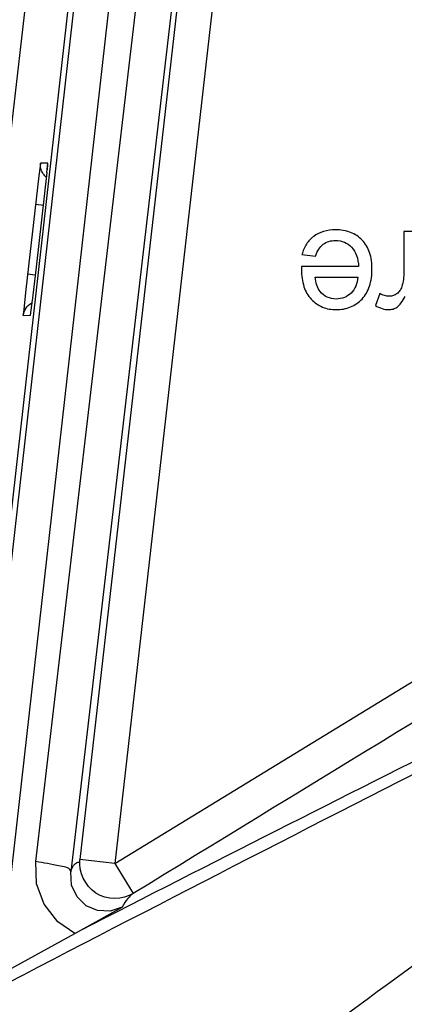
# Paper-space layout 'Sheet' of a CAD drawing. Header units: inches. Extents: x 0.2 to 10.8, y 0.2 to 8.3.
# Tile 451 of 545: x 9.3364 to 9.3801, y 4.6998 to 4.8119. Entities that reach past the tile are written whole.
import ezdxf

# ---------------------------------------------------------------- set-up
doc = ezdxf.new("R2010")
doc.units = ezdxf.units.IN
doc.header["$MEASUREMENT"] = 0
doc.layers.get('0').update_dxf_attribs({"lineweight": 5})

psp = doc.layouts.new('Sheet')

# ---------------------------------------------------------------- linework, layer by layer
at = {"color": 0, "linetype": 'ByBlock', "lineweight": -3}
for p, q in [((9.36098561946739, 4.982936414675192), (9.330192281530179, 4.709802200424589)), ((9.33058204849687, 4.707199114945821), (9.361592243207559, 4.982256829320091)), ((9.365566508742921, 4.98249524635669), (9.334556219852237, 4.70743669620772)), ((9.338203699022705, 4.716080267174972), (9.369074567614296, 4.979497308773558)), ((9.372971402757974, 4.978361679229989), (9.342177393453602, 4.714936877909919)), ((9.3730571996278, 4.978351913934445), (9.34323339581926, 4.716322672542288)), ((9.377065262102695, 4.977896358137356), (9.347207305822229, 4.71587193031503)), ((9.33888229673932, 4.829735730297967), (9.3257065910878, 4.715740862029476)), ((9.338750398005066, 4.795607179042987), (9.33869894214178, 4.795251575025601)), ((9.33956786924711, 4.795604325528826), (9.338750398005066, 4.795607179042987)), ((9.339559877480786, 4.795484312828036), (9.339497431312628, 4.794847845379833)), ((9.339498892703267, 4.794862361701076), (9.33956786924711, 4.795604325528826)), ((9.339465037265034, 4.794540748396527), (9.3382576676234, 4.783768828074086)), ((9.33869894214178, 4.795251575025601), (9.338563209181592, 4.794145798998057)), ((9.339465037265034, 4.794540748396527), (9.339498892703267, 4.794862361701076)), ((9.338563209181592, 4.794145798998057), (9.337087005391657, 4.78122737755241)), ((9.338189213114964, 4.790929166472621), (9.339117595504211, 4.790822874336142)), ((9.380088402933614, 4.787811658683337), (9.380088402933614, 4.783260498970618)), ((9.381561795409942, 4.787811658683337), (9.380088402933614, 4.787811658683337)), ((9.368489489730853, 4.785200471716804), (9.370012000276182, 4.785012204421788)), ((9.338257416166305, 4.783766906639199), (9.337815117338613, 4.779937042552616)), ((9.374931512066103, 4.783841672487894), (9.368448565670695, 4.783841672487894)), ((9.33815431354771, 4.782857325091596), (9.337281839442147, 4.782957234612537)), ((9.369995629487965, 4.782630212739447), (9.374849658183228, 4.782630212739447)), ((9.337087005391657, 4.78122737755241), (9.336805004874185, 4.77860811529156)), ((9.337604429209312, 4.778278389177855), (9.33782152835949, 4.779990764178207)), ((9.37734624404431, 4.780763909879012), (9.376838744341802, 4.779396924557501)), ((9.336805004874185, 4.77860811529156), (9.33677773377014, 4.778275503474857)), ((9.33677773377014, 4.778275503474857), (9.337604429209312, 4.778278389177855)), ((9.347207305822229, 4.71587193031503), (9.403599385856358, 4.750358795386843)), ((9.347207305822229, 4.715871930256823), (9.343233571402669, 4.716324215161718)), ((9.347207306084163, 4.715871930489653), (9.349293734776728, 4.712452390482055)), ((9.343349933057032, 4.708280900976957), (9.348025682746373, 4.710906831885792)), ((9.342647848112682, 4.707902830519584), (9.343349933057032, 4.708280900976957)), ((9.334325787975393, 4.703315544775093), (9.342647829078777, 4.707902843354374))]:
    psp.add_line(p, q, dxfattribs=at)
for points in [[(9.342647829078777, 4.707902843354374), (9.340699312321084, 4.709241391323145), (9.339148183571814, 4.711235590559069), (9.338303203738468, 4.713558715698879), (9.338203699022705, 4.716080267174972)], [(9.348025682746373, 4.710906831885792), (9.346668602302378, 4.710451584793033), (9.345240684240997, 4.71050823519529), (9.343932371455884, 4.711069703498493), (9.342902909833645, 4.712067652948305), (9.342281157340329, 4.713398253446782), (9.342177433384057, 4.714937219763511)]]:
    psp.add_lwpolyline(points, dxfattribs=at)
psp.add_arc((12.71830296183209, -1.810384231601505), 7.339023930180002, 116.9852711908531, 117.4663048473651, dxfattribs=at)
for points, knots in [([(9.338739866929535, 4.795348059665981), (9.338738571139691, 4.79539116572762), (9.338739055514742, 4.795477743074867), (9.33874568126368, 4.795564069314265), (9.338750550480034, 4.795607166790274)], [0, 0, 0, 0, 0.4985773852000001, 1, 1, 1, 1]), ([(9.338866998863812, 4.794736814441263), (9.338829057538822, 4.794832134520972), (9.33876813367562, 4.795033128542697), (9.338743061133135, 4.795241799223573), (9.338739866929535, 4.795348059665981)], [0, 0, 0, 0, 0.4911088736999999, 1, 1, 1, 1]), ([(9.339384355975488, 4.794022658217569), (9.339270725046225, 4.794117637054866), (9.339066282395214, 4.794336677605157), (9.338921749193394, 4.794599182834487), (9.338866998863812, 4.794736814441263)], [0, 0, 0, 0, 0.4999596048, 1, 1, 1, 1]), ([(9.372312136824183, 4.788008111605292), (9.371849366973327, 4.788008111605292), (9.370964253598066, 4.787911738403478), (9.370155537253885, 4.78751874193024), (9.369825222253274, 4.787269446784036)], [0, 0, 0, 0, 0.5279139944, 1, 1, 1, 1]), ([(9.375340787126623, 4.786837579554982), (9.374977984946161, 4.787220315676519), (9.374019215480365, 4.787858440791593), (9.372891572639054, 4.788008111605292), (9.372312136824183, 4.788008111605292)], [0, 0, 0, 0, 0.4764762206, 1, 1, 1, 1]), ([(9.369825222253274, 4.787269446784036), (9.369504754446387, 4.787027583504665), (9.3689262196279, 4.786400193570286), (9.36860389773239, 4.785616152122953), (9.368489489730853, 4.785200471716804)], [0, 0, 0, 0, 0.4821990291, 1, 1, 1, 1]), ([(9.370920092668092, 4.786371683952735), (9.37110984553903, 4.786512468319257), (9.371557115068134, 4.786737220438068), (9.37205114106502, 4.786796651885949), (9.372303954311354, 4.786796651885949)], [0, 0, 0, 0, 0.4830939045, 1, 1, 1, 1]), ([(9.372303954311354, 4.786796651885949), (9.372646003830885, 4.786796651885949), (9.373330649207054, 4.786681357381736), (9.373894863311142, 4.786275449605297), (9.374123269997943, 4.786037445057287)], [0, 0, 0, 0, 0.5090614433, 1, 1, 1, 1]), ([(9.376454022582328, 4.78353880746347), (9.376454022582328, 4.784174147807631), (9.376324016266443, 4.785373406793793), (9.375717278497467, 4.786440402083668), (9.375340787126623, 4.786837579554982)], [0, 0, 0, 0, 0.5372391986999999, 1, 1, 1, 1]), ([(9.370012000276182, 4.785012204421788), (9.370112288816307, 4.785284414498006), (9.37034349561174, 4.78578796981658), (9.370710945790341, 4.786216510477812), (9.370920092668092, 4.786371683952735)], [0, 0, 0, 0, 0.5269486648, 1, 1, 1, 1]), ([(9.374123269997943, 4.786037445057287), (9.374380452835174, 4.7857694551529), (9.374789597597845, 4.785057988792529), (9.374909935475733, 4.784262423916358), (9.374931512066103, 4.783841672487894)], [0, 0, 0, 0, 0.4685441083, 1, 1, 1, 1]), ([(9.368448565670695, 4.783841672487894), (9.368448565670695, 4.783775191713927), (9.368446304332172, 4.783644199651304), (9.368440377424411, 4.783513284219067), (9.368440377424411, 4.783448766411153)], [0, 0, 0, 0, 0.5074924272, 1, 1, 1, 1]), ([(9.368440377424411, 4.783448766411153), (9.368440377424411, 4.782805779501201), (9.368569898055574, 4.781596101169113), (9.369171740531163, 4.78051383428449), (9.369547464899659, 4.780110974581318)], [0, 0, 0, 0, 0.5385766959, 1, 1, 1, 1]), ([(9.37532237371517, 4.780135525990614), (9.375706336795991, 4.780546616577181), (9.376320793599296, 4.781650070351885), (9.376454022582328, 4.782883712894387), (9.376454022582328, 4.78353880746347)], [0, 0, 0, 0, 0.4619830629, 1, 1, 1, 1]), ([(9.380088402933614, 4.783260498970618), (9.380088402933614, 4.782961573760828), (9.380051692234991, 4.782380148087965), (9.379927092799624, 4.781810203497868), (9.379843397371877, 4.78154136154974)], [0, 0, 0, 0, 0.5149497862, 1, 1, 1, 1]), ([(9.370554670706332, 4.780986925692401), (9.37037862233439, 4.78119818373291), (9.370118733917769, 4.781741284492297), (9.370023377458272, 4.782321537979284), (9.369995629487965, 4.782630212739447)], [0, 0, 0, 0, 0.4701469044, 1, 1, 1, 1]), ([(9.374849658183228, 4.782630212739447), (9.374826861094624, 4.782280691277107), (9.374694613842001, 4.781610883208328), (9.374311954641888, 4.781038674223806), (9.374086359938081, 4.78081509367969)], [0, 0, 0, 0, 0.5244399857, 1, 1, 1, 1]), ([(9.372377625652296, 4.780133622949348), (9.372030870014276, 4.780133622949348), (9.371325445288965, 4.780265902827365), (9.370773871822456, 4.780723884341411), (9.370554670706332, 4.780986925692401)], [0, 0, 0, 0, 0.5031578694, 1, 1, 1, 1]), ([(9.374086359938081, 4.78081509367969), (9.3738661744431, 4.780596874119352), (9.373329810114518, 4.780235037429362), (9.37269361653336, 4.780133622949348), (9.372377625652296, 4.780133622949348)], [0, 0, 0, 0, 0.4952167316, 1, 1, 1, 1]), ([(9.379843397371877, 4.78154136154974), (9.379793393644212, 4.781380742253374), (9.37965561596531, 4.781076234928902), (9.379423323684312, 4.780834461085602), (9.379295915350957, 4.780737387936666)], [0, 0, 0, 0, 0.5122529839, 1, 1, 1, 1]), ([(9.369547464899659, 4.780110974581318), (9.36989869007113, 4.779734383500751), (9.370784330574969, 4.779096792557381), (9.371856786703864, 4.778922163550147), (9.37239399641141, 4.778922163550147)], [0, 0, 0, 0, 0.4894249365, 1, 1, 1, 1]), ([(9.37239399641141, 4.778922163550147), (9.372948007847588, 4.778922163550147), (9.374050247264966, 4.779097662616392), (9.3749625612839, 4.77975029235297), (9.37532237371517, 4.780135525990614)], [0, 0, 0, 0, 0.5124302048, 1, 1, 1, 1]), ([(9.378426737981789, 4.78044467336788), (9.378244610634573, 4.78044467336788), (9.37786390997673, 4.780503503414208), (9.377515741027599, 4.780663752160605), (9.37734624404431, 4.780763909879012)], [0, 0, 0, 0, 0.4805407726, 1, 1, 1, 1]), ([(9.379295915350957, 4.780737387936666), (9.379172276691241, 4.780643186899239), (9.378894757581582, 4.780490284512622), (9.378581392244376, 4.78044467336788), (9.378426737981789, 4.78044467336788)], [0, 0, 0, 0, 0.5012604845, 1, 1, 1, 1]), ([(9.379302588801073, 4.779216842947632), (9.379477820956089, 4.779337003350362), (9.379825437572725, 4.779731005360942), (9.380090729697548, 4.780171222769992), (9.380235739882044, 4.780436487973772)], [0, 0, 0, 0, 0.4127399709, 1, 1, 1, 1]), ([(9.336777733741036, 4.778275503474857), (9.336809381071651, 4.778553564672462), (9.337017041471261, 4.779107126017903), (9.337450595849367, 4.779513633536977), (9.337704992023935, 4.779649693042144)], [0, 0, 0, 0, 0.4923999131, 1, 1, 1, 1]), ([(9.376838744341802, 4.779396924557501), (9.377079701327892, 4.779251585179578), (9.377564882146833, 4.779016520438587), (9.37810052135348, 4.778922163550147), (9.378353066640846, 4.778922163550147)], [0, 0, 0, 0, 0.5270169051, 1, 1, 1, 1]), ([(9.378353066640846, 4.778922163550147), (9.378520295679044, 4.778922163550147), (9.378858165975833, 4.778970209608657), (9.379163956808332, 4.779121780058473), (9.379302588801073, 4.779216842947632)], [0, 0, 0, 0, 0.4987094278, 1, 1, 1, 1]), ([(9.342177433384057, 4.714937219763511), (9.342183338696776, 4.715375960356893), (9.340178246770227, 4.715661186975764), (9.339151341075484, 4.71597279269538), (9.338203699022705, 4.716080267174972)], [0, 0, 0, 0, 0.3151031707, 1, 1, 1, 1]), ([(9.342177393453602, 4.714936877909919), (9.34234542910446, 4.715257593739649), (9.34238667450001, 4.715738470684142), (9.343105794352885, 4.716100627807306), (9.343193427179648, 4.715970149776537)], [0, 0, 0, 0, 0.6973006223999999, 1, 1, 1, 1]), ([(9.349289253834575, 4.712459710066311), (9.348086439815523, 4.711721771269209), (9.344531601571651, 4.711679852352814), (9.34307362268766, 4.714921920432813), (9.343236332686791, 4.71632389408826)], [0, 0, 0, 0, 0.4999567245, 1, 1, 1, 1]), ([(9.349288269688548, 4.712459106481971), (9.34905560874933, 4.712307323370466), (9.34857901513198, 4.711817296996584), (9.348218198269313, 4.711250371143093), (9.348023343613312, 4.71090870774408)], [0, 0, 0, 0, 0.4139280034, 1, 1, 1, 1])]:
    psp.add_open_spline(points, degree=3, knots=knots, dxfattribs=at)
for points in [[(9.405689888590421, 4.746946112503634), (9.38689315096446, 4.735444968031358), (9.368093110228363, 4.723949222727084), (9.349293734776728, 4.712452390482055)], [(9.343350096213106, 4.708280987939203), (9.358164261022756, 4.715900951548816), (9.373042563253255, 4.723395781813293), (9.387919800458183, 4.730891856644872)], [(9.372126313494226, 4.69762467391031), (9.382631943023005, 4.705450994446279), (9.39326758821, 4.713160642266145), (9.404476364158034, 4.719941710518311)]]:
    psp.add_open_spline(points, degree=3, dxfattribs=at)

doc.saveas('drawing.dxf')
